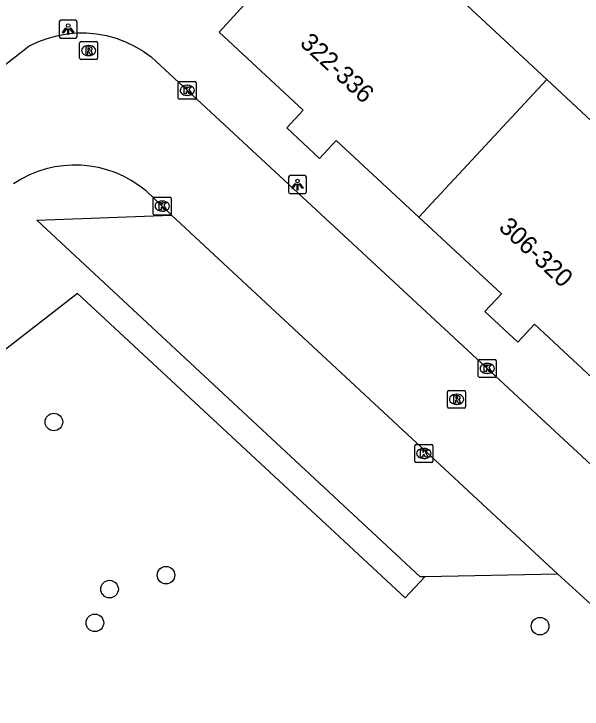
# Model space of a CAD drawing. Extents: x 159222 to 160346, y 381249 to 382166.
# Drawn here: x 159725.25 to 159756.87, y 381649.02 to 381687.69 of the extents above; entities that cross this region are included whole.
import ezdxf

# ---------------------------------------------------------------- set-up
doc = ezdxf.new("R2010")
doc.units = 0
for name, color, linetype in [('IMGEO_Boom', 7, 'Continuous'), ('IMGEO_Haag', 7, 'Continuous'), ('IMGEO_Kolk', 7, 'Continuous'), ('IMGEO_Lichtpunt', 7, 'Continuous'), ('IMGEO_Pand', 7, 'Continuous'), ('IMGEO_Pand_nummerreeks', 7, 'Continuous'), ('IMGEO_Parkeervlak_open', 7, 'Continuous'), ('IMGEO_Rijbaan_lokaal_open', 7, 'Continuous'), ('IMGEO_Rioolput', 7, 'Continuous')]:
    doc.layers.add(name, color=color, linetype=linetype)

msp = doc.modelspace()

# ---------------------------------------------------------------- linework, layer by layer
at = {"layer": 'IMGEO_Boom'}
for centre in [(159727.472, 381664.991), (159733.71, 381656.469), (159730.571, 381655.694), (159729.755, 381653.819), (159754.531, 381653.633)]:
    msp.add_circle(centre, 0.489, dxfattribs=at)
at = {"layer": 'IMGEO_Haag'}
msp.add_lwpolyline([(159748.109, 381656.383), (159747.026, 381655.205), (159728.782, 381672.138), (159700.775, 381650.391)], dxfattribs=at)
at = {"layer": 'IMGEO_Kolk'}
for p, q in [((159734.397, 381683.011), (159734.397, 381683.863)), ((159734.472, 381683.937), (159735.324, 381683.937)), ((159735.398, 381683.863), (159735.398, 381683.011)), ((159734.885, 381683.717), (159734.91, 381683.717)), ((159734.908, 381683.157), (159734.883, 381683.157)), ((159735.324, 381682.937), (159734.472, 381682.937)), ((159733.002, 381676.57), (159733.002, 381677.422)), ((159733.077, 381677.496), (159733.929, 381677.496)), ((159733.49, 381677.276), (159733.515, 381677.276)), ((159734.003, 381677.422), (159734.003, 381676.57)), ((159733.929, 381676.496), (159733.077, 381676.496)), ((159733.513, 381676.716), (159733.488, 381676.716)), ((159751.092, 381667.546), (159751.092, 381668.398)), ((159751.167, 381668.472), (159752.019, 381668.472)), ((159752.093, 381668.398), (159752.093, 381667.546)), ((159751.58, 381668.252), (159751.605, 381668.252)), ((159751.603, 381667.692), (159751.578, 381667.692)), ((159752.019, 381667.472), (159751.167, 381667.472)), ((159747.635, 381663.738), (159748.487, 381663.738)), ((159747.56, 381662.812), (159747.56, 381663.664)), ((159748.048, 381663.518), (159748.073, 381663.518)), ((159748.561, 381663.664), (159748.561, 381662.812)), ((159748.071, 381662.958), (159748.046, 381662.958)), ((159748.487, 381662.738), (159747.635, 381662.738))]:
    msp.add_line(p, q, dxfattribs=at)
for points in [[(159734.397, 381683.011), (159734.397, 381683.863)], [(159734.472, 381683.937), (159735.324, 381683.937)], [(159735.398, 381683.863), (159735.398, 381683.011)], [(159734.718, 381683.637), (159734.841, 381683.637), (159734.841, 381683.486), (159734.971, 381683.637), (159735.135, 381683.637), (159734.989, 381683.486), (159735.142, 381683.237), (159734.99, 381683.237), (159734.905, 381683.401), (159734.841, 381683.334), (159734.841, 381683.237), (159734.718, 381683.237), (159734.718, 381683.637)], [(159735.324, 381682.937), (159734.472, 381682.937)], [(159733.002, 381676.57), (159733.002, 381677.422)], [(159733.077, 381677.496), (159733.929, 381677.496)], [(159734.003, 381677.422), (159734.003, 381676.57)], [(159733.323, 381677.196), (159733.446, 381677.196), (159733.446, 381677.045), (159733.576, 381677.196), (159733.74, 381677.196), (159733.594, 381677.045), (159733.747, 381676.796), (159733.595, 381676.796), (159733.51, 381676.96), (159733.446, 381676.893), (159733.446, 381676.796), (159733.323, 381676.796), (159733.323, 381677.196)], [(159733.929, 381676.496), (159733.077, 381676.496)], [(159751.092, 381667.546), (159751.092, 381668.398)], [(159751.167, 381668.472), (159752.019, 381668.472)], [(159752.093, 381668.398), (159752.093, 381667.546)], [(159751.413, 381668.172), (159751.536, 381668.172), (159751.536, 381668.021), (159751.666, 381668.172), (159751.83, 381668.172), (159751.684, 381668.021), (159751.837, 381667.772), (159751.685, 381667.772), (159751.6, 381667.936), (159751.536, 381667.869), (159751.536, 381667.772), (159751.413, 381667.772), (159751.413, 381668.172)], [(159752.019, 381667.472), (159751.167, 381667.472)], [(159747.635, 381663.738), (159748.487, 381663.738)], [(159747.56, 381662.812), (159747.56, 381663.664)], [(159747.881, 381663.438), (159748.004, 381663.438), (159748.004, 381663.287), (159748.134, 381663.438), (159748.298, 381663.438), (159748.152, 381663.287), (159748.305, 381663.038), (159748.153, 381663.038), (159748.068, 381663.202), (159748.004, 381663.135), (159748.004, 381663.038), (159747.881, 381663.038), (159747.881, 381663.438)], [(159748.561, 381663.664), (159748.561, 381662.812)], [(159748.487, 381662.738), (159747.635, 381662.738)]]:
    msp.add_lwpolyline(points, dxfattribs=at)
for centre, start, end in [((159734.474, 381683.861), 91.552, 178.448), ((159734.474, 381683.861), 91.552, 178.448), ((159735.322, 381683.861), 1.552, 88.448), ((159735.322, 381683.861), 1.552, 88.448), ((159734.474, 381683.013), 181.552, 268.448), ((159734.474, 381683.013), 181.552, 268.448), ((159735.322, 381683.013), 271.552, 358.448), ((159735.322, 381683.013), 271.552, 358.448), ((159733.079, 381677.42), 91.552, 178.448), ((159733.079, 381677.42), 91.552, 178.448), ((159733.927, 381677.42), 1.552, 88.448), ((159733.927, 381677.42), 1.552, 88.448), ((159733.079, 381676.572), 181.552, 268.448), ((159733.079, 381676.572), 181.552, 268.448), ((159733.927, 381676.572), 271.552, 358.448), ((159733.927, 381676.572), 271.552, 358.448), ((159751.169, 381668.396), 91.552, 178.448), ((159751.169, 381668.396), 91.552, 178.448), ((159752.017, 381668.396), 1.552, 88.448), ((159752.017, 381668.396), 1.552, 88.448), ((159751.169, 381667.548), 181.552, 268.448), ((159751.169, 381667.548), 181.552, 268.448), ((159752.017, 381667.548), 271.552, 358.448), ((159752.017, 381667.548), 271.552, 358.448), ((159747.637, 381663.662), 91.552, 178.448), ((159747.637, 381663.662), 91.552, 178.448), ((159748.485, 381663.662), 1.552, 88.448), ((159748.485, 381663.662), 1.552, 88.448), ((159747.637, 381662.814), 181.552, 268.448), ((159747.637, 381662.814), 181.552, 268.448), ((159748.485, 381662.814), 271.552, 358.448), ((159748.485, 381662.814), 271.552, 358.448)]:
    msp.add_arc(centre, 0.0765, start, end, dxfattribs=at)
for centre, major_axis, ratio, start_param, end_param in [((159734.884, 381683.437), (-0.387, 0.002), 0.722429, 4.712389, 7.853982), ((159734.909, 381683.437), (-0.39, 0.002), 0.717154, 1.570796, 4.712389), ((159733.489, 381676.996), (-0.387, 0.002), 0.722429, 4.712389, 7.853982), ((159733.514, 381676.996), (-0.39, 0.002), 0.717154, 1.570796, 4.712389), ((159751.579, 381667.972), (-0.387, 0.002), 0.722429, 4.712389, 7.853982), ((159751.604, 381667.972), (-0.39, 0.002), 0.717154, 1.570796, 4.712389), ((159748.047, 381663.238), (-0.387, 0.002), 0.722429, 4.712389, 7.853982), ((159748.072, 381663.238), (-0.39, 0.002), 0.717154, 1.570796, 4.712389)]:
    msp.add_ellipse(centre, major_axis=major_axis, ratio=ratio, start_param=start_param, end_param=end_param, dxfattribs=at)
at = {"layer": 'IMGEO_Lichtpunt'}
for p, q in [((159728.673, 381687.34), (159727.865, 381687.34)), ((159728.673, 381687.34), (159727.865, 381687.34)), ((159727.771, 381687.245), (159727.771, 381686.438)), ((159727.771, 381687.245), (159727.771, 381686.438)), ((159728.767, 381686.438), (159728.767, 381687.245)), ((159728.767, 381686.438), (159728.767, 381687.245)), ((159727.865, 381686.344), (159728.673, 381686.344)), ((159727.865, 381686.344), (159728.673, 381686.344)), ((159740.532, 381678.599), (159740.532, 381677.792)), ((159740.532, 381678.599), (159740.532, 381677.792)), ((159741.434, 381678.694), (159740.626, 381678.694)), ((159741.434, 381678.694), (159740.626, 381678.694)), ((159741.528, 381677.792), (159741.528, 381678.599)), ((159741.528, 381677.792), (159741.528, 381678.599)), ((159740.626, 381677.698), (159741.434, 381677.698)), ((159740.626, 381677.698), (159741.434, 381677.698))]:
    msp.add_line(p, q, dxfattribs=at)
for points in [[(159728.145, 381686.909), (159728.184, 381686.881), (159727.996, 381686.619), (159727.958, 381686.646), (159728.145, 381686.909)], [(159728.247, 381686.861), (159728.294, 381686.861), (159728.294, 381686.539), (159728.247, 381686.539), (159728.247, 381686.861)], [(159728.357, 381686.881), (159728.395, 381686.908), (159728.582, 381686.646), (159728.543, 381686.618), (159728.357, 381686.881)], [(159740.906, 381678.263), (159740.945, 381678.235), (159740.757, 381677.973), (159740.719, 381678), (159740.906, 381678.263)], [(159741.008, 381678.215), (159741.055, 381678.215), (159741.055, 381677.893), (159741.008, 381677.893), (159741.008, 381678.215)], [(159741.118, 381678.235), (159741.156, 381678.262), (159741.343, 381678), (159741.304, 381677.972), (159741.118, 381678.235)]]:
    msp.add_lwpolyline(points, dxfattribs=at)
for centre in [(159728.27, 381687.043), (159741.031, 381678.397)]:
    msp.add_circle(centre, 0.0994, dxfattribs=at)
for centre, start, end in [((159727.865, 381687.245), 90, 180), ((159727.865, 381687.245), 90, 180), ((159728.673, 381687.245), 0, 90), ((159728.673, 381687.245), 0, 90), ((159727.865, 381686.438), 180, 270), ((159727.865, 381686.438), 180, 270), ((159728.673, 381686.438), 270, 0), ((159728.673, 381686.438), 270, 360), ((159740.626, 381678.599), 90, 180), ((159740.626, 381678.599), 90, 180), ((159741.434, 381678.599), 0, 90), ((159741.434, 381678.599), 0, 90), ((159740.626, 381677.792), 180, 270), ((159740.626, 381677.792), 180, 270), ((159741.434, 381677.792), 270, 0), ((159741.434, 381677.792), 270, 360)]:
    msp.add_arc(centre, 0.0946, start, end, dxfattribs=at)
at = {"layer": 'IMGEO_Pand'}
for points in [[(159743.944, 381694.24), (159754.905, 381684.037)], [(159747.779, 381676.381), (159743.179, 381680.642), (159742.263, 381679.653), (159740.436, 381681.346), (159741.352, 381682.335), (159736.668, 381686.675), (159742.446, 381693.004)], [(159754.905, 381684.037), (159747.779, 381676.381)], [(159765.892, 381673.811), (159754.905, 381684.037)], [(159758.79, 381666.181), (159754.212, 381670.422), (159753.296, 381669.433), (159751.462, 381671.131), (159752.378, 381672.12), (159747.779, 381676.381)]]:
    msp.add_lwpolyline(points, dxfattribs=at)
at = {"layer": 'IMGEO_Parkeervlak_open'}
for points in [[(159748.109, 381656.383), (159747.861, 381656.378), (159726.517, 381676.221), (159734.019, 381676.5)], [(159755.528, 381656.533), (159748.109, 381656.383)]]:
    msp.add_lwpolyline(points, dxfattribs=at)
at = {"layer": 'IMGEO_Rijbaan_lokaal_open'}
for points in [[(159681.38, 381651.547), (159686.578, 381654.975), (159698.504, 381664.326), (159725.995, 381685.842), (159726.077, 381685.887), (159726.578, 381686.129), (159727.1, 381686.326), (159727.636, 381686.475), (159728.184, 381686.575), (159728.739, 381686.627), (159729.296, 381686.628), (159729.85, 381686.58), (159730.399, 381686.482), (159730.936, 381686.336), (159731.459, 381686.142), (159731.961, 381685.903), (159732.441, 381685.619), (159732.893, 381685.294), (159765.564, 381655.029), (159765.97, 381654.692), (159766.405, 381654.392), (159766.864, 381654.132), (159767.345, 381653.914), (159767.844, 381653.74)], [(159734.019, 381676.5), (159732.609, 381677.842)], [(159734.019, 381676.5), (159755.528, 381656.533)], [(159763.539, 381648.418), (159763.017, 381649.524), (159762.042, 381650.584), (159755.528, 381656.533)]]:
    msp.add_lwpolyline(points, dxfattribs=at)
msp.add_arc((159728.652, 381673.112), 6.166, 50.0847, 123.7766, dxfattribs=at)
at = {"layer": 'IMGEO_Rioolput'}
for p, q in [((159728.982, 381686.149), (159729.834, 381686.149)), ((159728.907, 381685.223), (159728.907, 381686.075)), ((159729.395, 381685.929), (159729.42, 381685.929)), ((159729.908, 381686.075), (159729.908, 381685.223)), ((159729.418, 381685.369), (159729.393, 381685.369)), ((159729.834, 381685.149), (159728.982, 381685.149)), ((159749.384, 381665.824), (159749.384, 381666.676)), ((159749.459, 381666.75), (159750.311, 381666.75)), ((159749.872, 381666.53), (159749.897, 381666.53)), ((159750.385, 381666.676), (159750.385, 381665.824)), ((159750.311, 381665.75), (159749.459, 381665.75)), ((159749.895, 381665.97), (159749.87, 381665.97))]:
    msp.add_line(p, q, dxfattribs=at)
for points in [[(159728.982, 381686.149), (159729.834, 381686.149)], [(159728.907, 381685.223), (159728.907, 381686.075)], [(159729.496, 381685.847), (159729.244, 381685.849), (159729.244, 381685.449)], [(159729.422, 381685.768), (159729.368, 381685.768), (159729.368, 381685.687)], [(159729.908, 381686.075), (159729.908, 381685.223)], [(159729.244, 381685.449), (159729.368, 381685.449), (159729.368, 381685.611), (159729.379, 381685.611)], [(159729.368, 381685.687), (159729.42, 381685.687)], [(159729.426, 381685.582), (159729.497, 381685.449), (159729.637, 381685.449), (159729.572, 381685.575)], [(159729.834, 381685.149), (159728.982, 381685.149)], [(159749.384, 381665.824), (159749.384, 381666.676)], [(159749.459, 381666.75), (159750.311, 381666.75)], [(159749.973, 381666.448), (159749.721, 381666.45), (159749.721, 381666.05)], [(159750.385, 381666.676), (159750.385, 381665.824)], [(159749.721, 381666.05), (159749.845, 381666.05), (159749.845, 381666.212), (159749.856, 381666.212)], [(159749.899, 381666.369), (159749.845, 381666.369), (159749.845, 381666.288)], [(159749.845, 381666.288), (159749.897, 381666.288)], [(159749.903, 381666.183), (159749.974, 381666.05), (159750.114, 381666.05), (159750.049, 381666.176)], [(159750.311, 381665.75), (159749.459, 381665.75)]]:
    msp.add_lwpolyline(points, dxfattribs=at)
for centre, radius, start, end in [((159728.984, 381686.073), 0.0765, 91.552, 178.448), ((159728.984, 381686.073), 0.0765, 91.552, 178.448), ((159729.832, 381686.073), 0.0765, 1.552, 88.448), ((159729.832, 381686.073), 0.0765, 1.552, 88.448), ((159729.428, 381685.672), 0.0964, 77.0061, 93.1865), ((159729.442, 381685.729), 0.0378, 276.6634, 79.6772), ((159729.495, 381685.737), 0.109, 350.3612, 89.416), ((159729.378, 381685.558), 0.0533, 26.0293, 88.6989), ((159729.404, 381685.876), 0.19, 274.7715, 282.9687), ((159729.493, 381685.737), 0.112, 277.5842, 350.9817), ((159729.477, 381685.522), 0.108, 29.5134, 73.7905), ((159728.984, 381685.225), 0.0765, 181.552, 268.448), ((159728.984, 381685.225), 0.0765, 181.552, 268.448), ((159729.832, 381685.225), 0.0765, 271.552, 358.448), ((159729.832, 381685.225), 0.0765, 271.552, 358.448), ((159749.461, 381666.674), 0.0765, 91.552, 178.448), ((159749.461, 381666.674), 0.0765, 91.552, 178.448), ((159749.972, 381666.338), 0.109, 350.3612, 89.416), ((159750.309, 381666.674), 0.0765, 1.552, 88.448), ((159750.309, 381666.674), 0.0765, 1.552, 88.448), ((159749.855, 381666.159), 0.0533, 26.0293, 88.6989), ((159749.881, 381666.477), 0.19, 274.7715, 282.9687), ((159749.905, 381666.273), 0.0964, 77.0061, 93.1865), ((159749.919, 381666.33), 0.0378, 276.6634, 79.6772), ((159749.97, 381666.338), 0.112, 277.5842, 350.9817), ((159749.954, 381666.123), 0.108, 29.5134, 73.7905), ((159749.461, 381665.826), 0.0765, 181.552, 268.448), ((159749.461, 381665.826), 0.0765, 181.552, 268.448), ((159750.309, 381665.826), 0.0765, 271.552, 358.448), ((159750.309, 381665.826), 0.0765, 271.552, 358.448)]:
    msp.add_arc(centre, radius, start, end, dxfattribs=at)
for centre, major_axis, ratio, start_param, end_param in [((159729.394, 381685.649), (-0.387, 0.002), 0.722429, 4.712389, 7.853982), ((159729.419, 381685.649), (-0.39, 0.002), 0.717154, 1.570796, 4.712389), ((159749.871, 381666.25), (-0.387, 0.002), 0.722429, 4.712389, 7.853982), ((159749.896, 381666.25), (-0.39, 0.002), 0.717154, 1.570796, 4.712389)]:
    msp.add_ellipse(centre, major_axis=major_axis, ratio=ratio, start_param=start_param, end_param=end_param, dxfattribs=at)

# ---------------------------------------------------------------- texts
at = {"layer": 'IMGEO_Pand_nummerreeks'}
for s, rotation, p in [('322-336', 317.1846, (159741.112, 381685.993)), ('306-320', 317.1909, (159752.175, 381675.743))]:
    msp.add_text(s, height=1, rotation=rotation, dxfattribs=at).set_placement(p)

doc.saveas('drawing.dxf')
